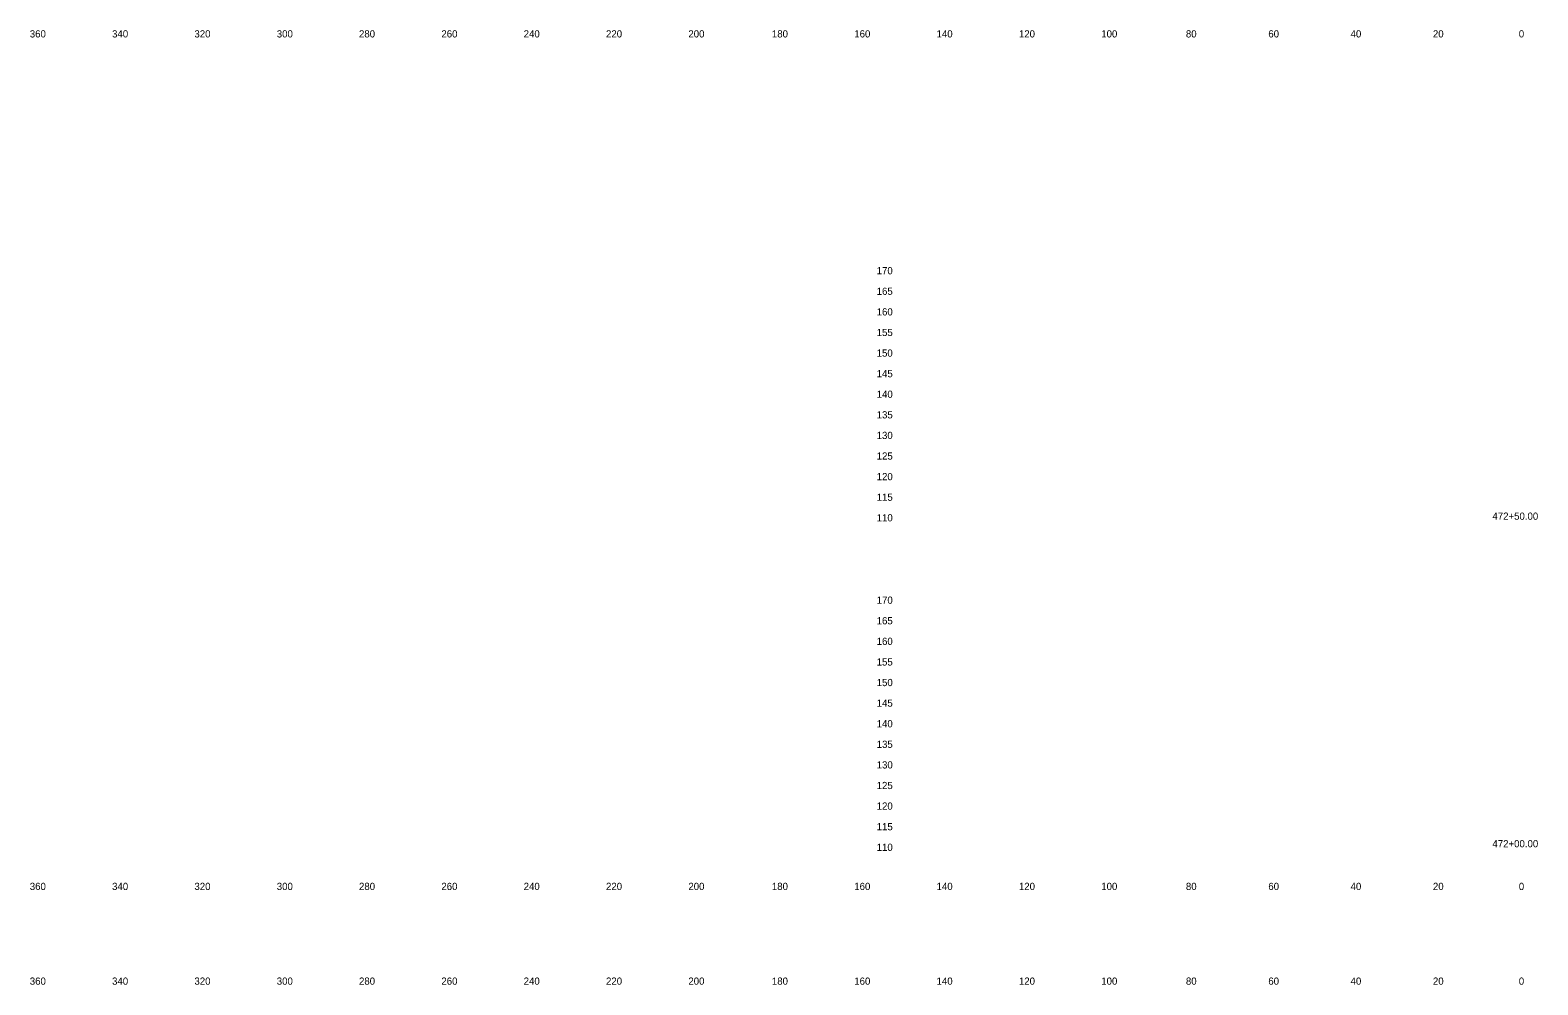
# Model space of a CAD drawing. Extents: x 21281 to 22024, y 6472 to 15198.
# Drawn here: x 21280.5 to 21646.7, y 10592.3 to 10824.1 of the extents above; entities that cross this region are included whole.
import ezdxf

# ---------------------------------------------------------------- set-up
doc = ezdxf.new("R2010")
doc.units = 0
for name, color, linetype in [('Draft_XS_Grid', 7, 'Continuous'), ('Draft_XS_Text', 7, 'Continuous'), ('SLOPE_STAKES_FILL', 7, 'Continuous')]:
    doc.layers.add(name, color=color, linetype=linetype)

msp = doc.modelspace()

# ---------------------------------------------------------------- texts
at = {"layer": 'Draft_XS_Grid'}
for s, p in [('  170  ', (21484.84, 10764.84)), ('  165  ', (21484.84, 10759.84)), ('  160  ', (21484.84, 10754.84)), ('  155  ', (21484.84, 10749.84)), ('  150  ', (21484.84, 10744.84)), ('  145  ', (21484.84, 10739.84)), ('  140  ', (21484.84, 10734.84)), ('  135  ', (21484.84, 10729.84)), ('  130  ', (21484.84, 10724.84)), ('  125  ', (21484.84, 10719.84)), ('  120  ', (21484.84, 10714.84)), ('  115  ', (21484.84, 10709.84)), ('  110  ', (21484.84, 10704.84)), ('  170  ', (21484.84, 10684.84)), ('  165  ', (21484.84, 10679.84)), ('  160  ', (21484.84, 10674.84)), ('  155  ', (21484.84, 10669.84)), ('  150  ', (21484.84, 10664.84)), ('  145  ', (21484.84, 10659.84)), ('  140  ', (21484.84, 10654.84)), ('  135  ', (21484.84, 10649.84)), ('  130  ', (21484.84, 10644.84)), ('  125  ', (21484.84, 10639.84)), ('  120  ', (21484.84, 10634.84)), ('  115  ', (21484.84, 10629.84)), ('  110  ', (21484.84, 10624.84))]:
    msp.add_text(s, height=1.75, dxfattribs=at).set_placement(p)
at = {"layer": 'Draft_XS_Text'}
for s, p in [('  360  ', (21279.14, 10822.34)), ('  340  ', (21299.13, 10822.34)), ('  320  ', (21319.13, 10822.34)), ('  300  ', (21339.13, 10822.34)), ('  280  ', (21359.1, 10822.34)), ('  260  ', (21379.11, 10822.34)), ('  240  ', (21399.1, 10822.34)), ('  220  ', (21419.1, 10822.34)), ('  200  ', (21439.1, 10822.34)), ('  180  ', (21459.39, 10822.34)), ('  160  ', (21479.4, 10822.34)), ('  140  ', (21499.39, 10822.34)), ('  120  ', (21519.39, 10822.34)), ('  100  ', (21539.39, 10822.34)), ('  80  ', (21559.95, 10822.34)), ('  60  ', (21579.97, 10822.34)), ('  40  ', (21599.95, 10822.34)), ('  20  ', (21619.95, 10822.34)), ('  0  ', (21640.81, 10822.34)), ('  0  ', (21640.81, 10822.34)), ('  360  ', (21279.14, 10615.34)), ('  340  ', (21299.13, 10615.34)), ('  320  ', (21319.13, 10615.34)), ('  300  ', (21339.13, 10615.34)), ('  280  ', (21359.1, 10615.34)), ('  260  ', (21379.11, 10615.34)), ('  240  ', (21399.1, 10615.34)), ('  220  ', (21419.1, 10615.34)), ('  200  ', (21439.1, 10615.34)), ('  180  ', (21459.39, 10615.34)), ('  160  ', (21479.4, 10615.34)), ('  140  ', (21499.39, 10615.34)), ('  120  ', (21519.39, 10615.34)), ('  100  ', (21539.39, 10615.34)), ('  80  ', (21559.95, 10615.34)), ('  60  ', (21579.97, 10615.34)), ('  40  ', (21599.95, 10615.34)), ('  20  ', (21619.95, 10615.34)), ('  0  ', (21640.81, 10615.34)), ('  0  ', (21640.81, 10615.34)), ('  360  ', (21279.14, 10592.34)), ('  340  ', (21299.13, 10592.34)), ('  320  ', (21319.13, 10592.34)), ('  300  ', (21339.13, 10592.34)), ('  280  ', (21359.1, 10592.34)), ('  260  ', (21379.11, 10592.34)), ('  240  ', (21399.1, 10592.34)), ('  220  ', (21419.1, 10592.34)), ('  200  ', (21439.1, 10592.34)), ('  180  ', (21459.39, 10592.34)), ('  160  ', (21479.4, 10592.34)), ('  140  ', (21499.39, 10592.34)), ('  120  ', (21519.39, 10592.34)), ('  100  ', (21539.39, 10592.34)), ('  80  ', (21559.95, 10592.34)), ('  60  ', (21579.97, 10592.34)), ('  40  ', (21599.95, 10592.34)), ('  20  ', (21619.95, 10592.34)), ('  0  ', (21640.81, 10592.34)), ('  0  ', (21640.81, 10592.34))]:
    msp.add_text(s, height=1.75, dxfattribs=at).set_placement(p)
at = {"layer": 'SLOPE_STAKES_FILL'}
for s, p in [('  472+50.00  ', (21634.4, 10705.24)), ('  472+00.00  ', (21634.4, 10625.71))]:
    msp.add_text(s, height=1.75, dxfattribs=at).set_placement(p)

doc.saveas('drawing.dxf')
